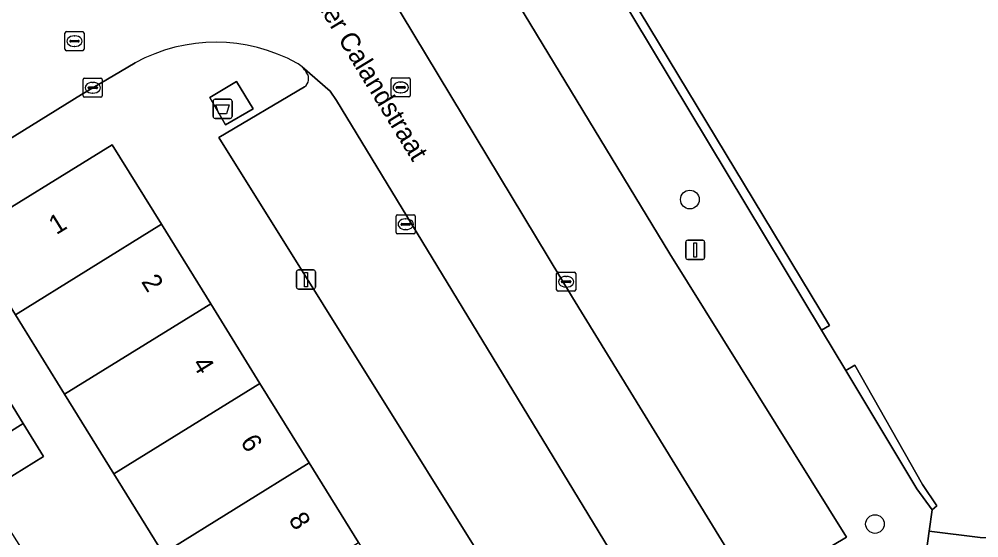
# Model space of a CAD drawing. Extents: x 159888 to 160761, y 384031 to 384750.
# Drawn here: x 160186.6 to 160236.9, y 384587.7 to 384614.8 of the extents above; entities that cross this region are included whole.
import ezdxf

# ---------------------------------------------------------------- set-up
doc = ezdxf.new("R2010")
doc.units = 0
for name, color, linetype in [('IMGEO_Afval_apart_plaats', 7, 'Continuous'), ('IMGEO_Boom', 7, 'Continuous'), ('IMGEO_Erf', 7, 'Continuous'), ('IMGEO_Groenvoorziening', 7, 'Continuous'), ('IMGEO_Haag', 7, 'Continuous'), ('IMGEO_Kolk', 7, 'Continuous'), ('IMGEO_Lichtmast', 7, 'Continuous'), ('IMGEO_Openbare_ruimte_label', 7, 'Continuous'), ('IMGEO_Pand', 7, 'Continuous'), ('IMGEO_Pand_nummerreeks', 7, 'Continuous'), ('IMGEO_Parkeervlak_open', 7, 'Continuous'), ('IMGEO_Rijbaan_lokaal_open', 7, 'Continuous'), ('IMGEO_Rioolput', 7, 'Continuous'), ('IMGEO_Voetpad_gesloten', 7, 'Continuous'), ('IMGEO_Voetpad_open', 7, 'Continuous')]:
    doc.layers.add(name, color=color, linetype=linetype)

msp = doc.modelspace()

# ---------------------------------------------------------------- linework, layer by layer
at = {"layer": 'IMGEO_Afval_apart_plaats'}
for p, q in [((160196.791, 384609.736), (160196.791, 384610.536)), ((160196.791, 384610.536), (160196.791, 384609.736)), ((160196.891, 384610.636), (160197.681, 384610.636)), ((160197.681, 384610.636), (160196.891, 384610.636)), ((160197.781, 384610.536), (160197.781, 384609.736)), ((160197.781, 384609.736), (160197.781, 384610.536)), ((160197.681, 384609.636), (160196.891, 384609.636)), ((160196.891, 384609.636), (160197.681, 384609.636))]:
    msp.add_line(p, q, dxfattribs=at)
msp.add_lwpolyline([(160196.934, 384610.35), (160197.638, 384610.35), (160197.489, 384609.88), (160197.083, 384609.88), (160196.934, 384610.35)], dxfattribs=at)
for centre, start, end in [((160196.891, 384610.536), 90, 180), ((160196.891, 384610.536), 90, 180), ((160197.681, 384610.536), 0, 90), ((160197.681, 384610.536), 360, 90), ((160196.891, 384609.736), 180, 270), ((160196.891, 384609.736), 180, 270), ((160197.681, 384609.736), 270, 0), ((160197.681, 384609.736), 270, 0)]:
    msp.add_arc(centre, 0.1, start, end, dxfattribs=at)
at = {"layer": 'IMGEO_Boom'}
for centre in [(160221.762, 384605.387), (160231.458, 384588.391)]:
    msp.add_circle(centre, 0.489, dxfattribs=at)
at = {"layer": 'IMGEO_Erf'}
for points in [[(160201.898, 384574.344), (160199.321, 384578.512), (160196.745, 384582.681), (160194.168, 384586.85), (160191.591, 384591.019), (160189.015, 384595.187), (160186.438, 384599.356), (160183.852, 384603.54), (160178.522, 384600.227), (160179.656, 384598.411), (160182.706, 384593.538), (160184.899, 384589.992), (160187.856, 384585.356), (160190.049, 384581.81), (160192.976, 384577.075), (160195.169, 384573.529), (160198.086, 384568.923), (160200.279, 384565.377), (160201.907, 384562.777), (160207.047, 384566.013), (160204.475, 384570.175)], [(160185.358, 384590.358), (160184.289, 384592.064), (160183.219, 384593.769), (160185.792, 384595.375), (160186.841, 384593.664), (160187.905, 384591.929)]]:
    msp.add_lwpolyline(points, close=True, dxfattribs=at)
at = {"layer": 'IMGEO_Groenvoorziening'}
for points in [[(160218.776, 384614.948), (160210.908, 384628.024), (160210.792, 384628.216), (160206.794, 384625.758), (160206.864, 384625.652), (160206.737, 384625.574), (160220.716, 384602.543), (160229.96, 384587.709), (160228.418, 384586.778), (160234.015, 384585.993), (160234.299, 384588.023), (160234.454, 384589.132), (160233.647, 384590.235), (160229.923, 384596.423), (160228.651, 384598.538)], [(160219.163, 384615.2), (160211.36, 384628.301), (160210.908, 384628.024), (160218.776, 384614.948), (160228.651, 384598.538), (160229.077, 384598.792)], [(160229.923, 384596.423), (160233.647, 384590.235), (160234.454, 384589.132), (160234.703, 384589.34), (160233.94, 384590.454), (160230.405, 384596.709)]]:
    msp.add_lwpolyline(points, close=True, dxfattribs=at)
msp.add_lwpolyline([(160219.163, 384615.2), (160229.077, 384598.792), (160228.651, 384598.538), (160229.923, 384596.423), (160230.405, 384596.709), (160233.94, 384590.454), (160234.703, 384589.34), (160234.454, 384589.132), (160234.299, 384588.023), (160236.959, 384587.68), (160239.685, 384587.676), (160242.412, 384588.024), (160245.072, 384588.72), (160247.599, 384589.743), (160249.938, 384591.056), (160250.216, 384591.237)], dxfattribs=at)
at = {"layer": 'IMGEO_Haag'}
for points in [[(160210.908, 384628.024), (160218.776, 384614.948), (160228.651, 384598.538), (160229.077, 384598.792), (160219.163, 384615.2), (160211.36, 384628.301)], [(160234.454, 384589.132), (160234.703, 384589.34), (160233.94, 384590.454), (160230.405, 384596.709), (160229.923, 384596.423), (160233.647, 384590.235)]]:
    msp.add_lwpolyline(points, close=True, dxfattribs=at)
at = {"layer": 'IMGEO_Kolk'}
for p, q in [((160189.987, 384610.816), (160189.987, 384611.668)), ((160190.062, 384611.742), (160190.914, 384611.742)), ((160190.475, 384611.522), (160190.5, 384611.522)), ((160190.988, 384611.668), (160190.988, 384610.816)), ((160190.246, 384611.236), (160190.246, 384611.248)), ((160190.684, 384611.199), (160190.286, 384611.199)), ((160190.289, 384611.285), (160190.687, 384611.285)), ((160190.73, 384611.248), (160190.73, 384611.236)), ((160190.914, 384610.742), (160190.062, 384610.742)), ((160190.498, 384610.962), (160190.473, 384610.962)), ((160206.378, 384603.664), (160206.378, 384604.516)), ((160206.453, 384604.59), (160207.305, 384604.59)), ((160207.379, 384604.516), (160207.379, 384603.664)), ((160206.637, 384604.084), (160206.637, 384604.096)), ((160207.075, 384604.047), (160206.677, 384604.047)), ((160206.68, 384604.133), (160207.078, 384604.133)), ((160206.866, 384604.37), (160206.891, 384604.37)), ((160207.121, 384604.096), (160207.121, 384604.084)), ((160207.305, 384603.59), (160206.453, 384603.59)), ((160206.889, 384603.81), (160206.864, 384603.81)), ((160214.781, 384600.656), (160214.781, 384601.508)), ((160214.856, 384601.582), (160215.708, 384601.582)), ((160215.782, 384601.508), (160215.782, 384600.656)), ((160215.04, 384601.076), (160215.04, 384601.088)), ((160215.478, 384601.039), (160215.08, 384601.039)), ((160215.083, 384601.125), (160215.481, 384601.125)), ((160215.269, 384601.362), (160215.294, 384601.362)), ((160215.524, 384601.088), (160215.524, 384601.076)), ((160215.708, 384600.582), (160214.856, 384600.582)), ((160215.292, 384600.802), (160215.267, 384600.802))]:
    msp.add_line(p, q, dxfattribs=at)
for points in [[(160189.987, 384610.816), (160189.987, 384611.668)], [(160190.062, 384611.742), (160190.914, 384611.742)], [(160190.988, 384611.668), (160190.988, 384610.816)], [(160190.914, 384610.742), (160190.062, 384610.742)], [(160206.378, 384603.664), (160206.378, 384604.516)], [(160206.453, 384604.59), (160207.305, 384604.59)], [(160207.379, 384604.516), (160207.379, 384603.664)], [(160207.305, 384603.59), (160206.453, 384603.59)], [(160214.781, 384600.656), (160214.781, 384601.508)], [(160214.856, 384601.582), (160215.708, 384601.582)], [(160215.782, 384601.508), (160215.782, 384600.656)], [(160215.708, 384600.582), (160214.856, 384600.582)]]:
    msp.add_lwpolyline(points, dxfattribs=at)
for centre, radius, start, end in [((160190.064, 384611.666), 0.0765, 91.552, 178.448), ((160190.064, 384611.666), 0.0765, 91.552, 178.448), ((160190.912, 384611.666), 0.0765, 1.552, 88.448), ((160190.912, 384611.666), 0.0765, 1.552, 88.448), ((160190.286, 384611.245), 0.0403, 85.8775, 175.7526), ((160190.283, 384611.235), 0.0366, 178.938, 274.7102), ((160190.687, 384611.242), 0.043, 264.8664, 352.4533), ((160190.691, 384611.247), 0.0386, 1.7309, 96.639), ((160190.064, 384610.818), 0.0765, 181.552, 268.448), ((160190.064, 384610.818), 0.0765, 181.552, 268.448), ((160190.912, 384610.818), 0.0765, 271.552, 358.448), ((160190.912, 384610.818), 0.0765, 271.552, 358.448), ((160206.455, 384604.514), 0.0765, 91.552, 178.448), ((160206.455, 384604.514), 0.0765, 91.552, 178.448), ((160207.303, 384604.514), 0.0765, 1.552, 88.448), ((160207.303, 384604.514), 0.0765, 1.552, 88.448), ((160206.677, 384604.093), 0.0403, 85.8775, 175.7526), ((160206.674, 384604.083), 0.0366, 178.938, 274.7102), ((160207.078, 384604.09), 0.043, 264.8664, 352.4533), ((160207.082, 384604.095), 0.0386, 1.7309, 96.639), ((160206.455, 384603.666), 0.0765, 181.552, 268.448), ((160206.455, 384603.666), 0.0765, 181.552, 268.448), ((160207.303, 384603.666), 0.0765, 271.552, 358.448), ((160207.303, 384603.666), 0.0765, 271.552, 358.448), ((160214.858, 384601.506), 0.0765, 91.552, 178.448), ((160214.858, 384601.506), 0.0765, 91.552, 178.448), ((160215.706, 384601.506), 0.0765, 1.552, 88.448), ((160215.706, 384601.506), 0.0765, 1.552, 88.448), ((160215.08, 384601.085), 0.0403, 85.8775, 175.7526), ((160215.077, 384601.075), 0.0366, 178.938, 274.7102), ((160215.481, 384601.082), 0.043, 264.8664, 352.4533), ((160215.485, 384601.087), 0.0386, 1.7309, 96.639), ((160214.858, 384600.658), 0.0765, 181.552, 268.448), ((160214.858, 384600.658), 0.0765, 181.552, 268.448), ((160215.706, 384600.658), 0.0765, 271.552, 358.448), ((160215.706, 384600.658), 0.0765, 271.552, 358.448)]:
    msp.add_arc(centre, radius, start, end, dxfattribs=at)
for centre, major_axis, ratio, start_param, end_param in [((160190.474, 384611.242), (-0.387, 0.002), 0.722429, 4.712389, 7.853982), ((160190.499, 384611.242), (-0.39, 0.002), 0.717154, 1.570796, 4.712389), ((160206.865, 384604.09), (-0.387, 0.002), 0.722429, 4.712389, 7.853982), ((160206.89, 384604.09), (-0.39, 0.002), 0.717154, 1.570796, 4.712389), ((160215.268, 384601.082), (-0.387, 0.002), 0.722429, 4.712389, 7.853982), ((160215.293, 384601.082), (-0.39, 0.002), 0.717154, 1.570796, 4.712389)]:
    msp.add_ellipse(centre, major_axis=major_axis, ratio=ratio, start_param=start_param, end_param=end_param, dxfattribs=at)
at = {"layer": 'IMGEO_Lichtmast'}
for p, q in [((160221.547, 384602.351), (160221.547, 384603.151)), ((160221.547, 384603.151), (160221.547, 384602.351)), ((160221.647, 384603.251), (160222.437, 384603.251)), ((160222.437, 384603.251), (160221.647, 384603.251)), ((160222.537, 384603.151), (160222.537, 384602.351)), ((160222.537, 384602.351), (160222.537, 384603.151)), ((160222.437, 384602.251), (160221.647, 384602.251)), ((160221.647, 384602.251), (160222.437, 384602.251)), ((160201.159, 384600.796), (160201.159, 384601.596)), ((160201.159, 384601.596), (160201.159, 384600.796)), ((160201.259, 384601.696), (160202.049, 384601.696)), ((160202.049, 384601.696), (160201.259, 384601.696)), ((160202.149, 384601.596), (160202.149, 384600.796)), ((160202.149, 384600.796), (160202.149, 384601.596)), ((160202.049, 384600.696), (160201.259, 384600.696)), ((160201.259, 384600.696), (160202.049, 384600.696))]:
    msp.add_line(p, q, dxfattribs=at)
for points in [[(160221.967, 384603.126), (160222.117, 384603.126), (160222.117, 384602.376), (160221.967, 384602.376), (160221.967, 384603.126)], [(160201.579, 384601.571), (160201.729, 384601.571), (160201.729, 384600.821), (160201.579, 384600.821), (160201.579, 384601.571)]]:
    msp.add_lwpolyline(points, dxfattribs=at)
for centre, start, end in [((160221.647, 384603.151), 90, 180), ((160221.647, 384603.151), 90, 180), ((160222.437, 384603.151), 0, 90), ((160222.437, 384603.151), 360, 90), ((160221.647, 384602.351), 180, 270), ((160221.647, 384602.351), 180, 270), ((160222.437, 384602.351), 270, 0), ((160222.437, 384602.351), 270, 0), ((160201.259, 384601.596), 90, 180), ((160201.259, 384601.596), 90, 180), ((160202.049, 384601.596), 0, 90), ((160202.049, 384601.596), 360, 90), ((160201.259, 384600.796), 180, 270), ((160201.259, 384600.796), 180, 270), ((160202.049, 384600.796), 270, 0), ((160202.049, 384600.796), 270, 0)]:
    msp.add_arc(centre, 0.1, start, end, dxfattribs=at)
at = {"layer": 'IMGEO_Pand'}
for points in [[(160191.506, 384608.256), (160183.852, 384603.54), (160186.438, 384599.356), (160194.085, 384604.089)], [(160194.085, 384604.089), (160186.438, 384599.356), (160189.015, 384595.187), (160196.664, 384599.921)], [(160196.664, 384599.921), (160189.015, 384595.187), (160191.591, 384591.019), (160199.243, 384595.754)], [(160199.243, 384595.754), (160191.591, 384591.019), (160194.168, 384586.85), (160201.822, 384591.587)], [(160183.219, 384593.769), (160184.289, 384592.064), (160186.841, 384593.664), (160185.792, 384595.375)], [(160186.841, 384593.664), (160184.289, 384592.064), (160185.358, 384590.358), (160187.905, 384591.929)], [(160201.822, 384591.587), (160194.168, 384586.85), (160196.745, 384582.681), (160204.401, 384587.419)]]:
    msp.add_lwpolyline(points, close=True, dxfattribs=at)
at = {"layer": 'IMGEO_Parkeervlak_open'}
for points in [[(160202.113, 384623.206), (160202.209, 384622.498), (160215.618, 384600.252), (160225.255, 384584.552), (160225.467, 384584.995), (160228.418, 384586.778), (160229.96, 384587.709), (160220.716, 384602.543), (160206.737, 384625.574)], [(160203.247, 384610.565), (160202.928, 384611.063), (160201.451, 384612.336)], [(160201.584, 384611.287), (160197.09, 384608.642), (160218.869, 384573.782), (160219.37, 384572.961), (160221.001, 384574.011), (160220.988, 384574.411), (160220.948, 384581.486), (160203.247, 384610.565)]]:
    msp.add_lwpolyline(points, dxfattribs=at)
for centre, radius, start, end in [((160200.599, 384611.441), 1.236, 27.8699, 46.3887), ((160201.273, 384611.706), 0.522, 306.5898, 36.7776)]:
    msp.add_arc(centre, radius, start, end, dxfattribs=at)
at = {"layer": 'IMGEO_Rijbaan_lokaal_open'}
for points in [[(160215.618, 384600.252), (160202.209, 384622.498), (160202.113, 384623.206), (160201.216, 384636.02), (160201.001, 384636.798), (160197.731, 384642.208), (160195.552, 384645.812), (160195.158, 384646.538), (160190.512, 384643.774), (160193.151, 384639.416), (160194.041, 384637.946), (160194.16, 384637.731)], [(160119.095, 384567.099), (160125.73, 384571.163), (160142.314, 384581.429), (160157.202, 384590.641), (160174.681, 384601.465), (160189.904, 384610.881), (160190.488, 384611.242), (160192.716, 384612.554)], [(160201.451, 384612.336), (160202.928, 384611.063), (160203.247, 384610.565), (160220.948, 384581.486), (160220.988, 384574.411), (160221.001, 384574.011), (160221.078, 384571.651), (160221.112, 384568.927), (160221.112, 384568.917), (160221.089, 384568.614), (160221.039, 384568.315), (160220.962, 384568.021), (160220.86, 384567.735), (160220.732, 384567.46), (160220.581, 384567.197), (160220.406, 384566.949), (160220.21, 384566.717), (160219.994, 384566.504), (160219.76, 384566.31), (160219.51, 384566.139), (160219.05, 384565.853), (160221.156, 384561.881)], [(160226.597, 384560.559), (160228.355, 384557.693), (160228.628, 384557.866), (160230.699, 384554.539), (160230.402, 384554.356), (160230.895, 384553.553), (160235.794, 384556.375), (160235.34, 384557.118), (160226.112, 384572.216), (160226.028, 384572.539), (160225.081, 384584.189), (160225.255, 384584.552), (160215.618, 384600.252)]]:
    msp.add_lwpolyline(points, dxfattribs=at)
for centre, radius, start, end in [((160196.926, 384604.823), 8.803, 61.1062, 118.5688), ((160200.607, 384611.441), 1.23, 46.6996, 62.3048)]:
    msp.add_arc(centre, radius, start, end, dxfattribs=at)
at = {"layer": 'IMGEO_Rioolput'}
for p, q in [((160189.032, 384613.255), (160189.032, 384614.107)), ((160189.107, 384614.181), (160189.959, 384614.181)), ((160190.033, 384614.107), (160190.033, 384613.255)), ((160189.291, 384613.675), (160189.291, 384613.687)), ((160189.729, 384613.638), (160189.331, 384613.638)), ((160189.334, 384613.724), (160189.732, 384613.724)), ((160189.52, 384613.961), (160189.545, 384613.961)), ((160189.775, 384613.687), (160189.775, 384613.675)), ((160189.959, 384613.181), (160189.107, 384613.181)), ((160189.543, 384613.401), (160189.518, 384613.401)), ((160206.116, 384610.832), (160206.116, 384611.684)), ((160206.191, 384611.758), (160207.043, 384611.758)), ((160206.604, 384611.538), (160206.629, 384611.538)), ((160207.117, 384611.684), (160207.117, 384610.832)), ((160206.375, 384611.252), (160206.375, 384611.264)), ((160206.813, 384611.215), (160206.415, 384611.215)), ((160206.418, 384611.301), (160206.816, 384611.301)), ((160206.859, 384611.264), (160206.859, 384611.252)), ((160207.043, 384610.758), (160206.191, 384610.758)), ((160206.627, 384610.978), (160206.602, 384610.978))]:
    msp.add_line(p, q, dxfattribs=at)
for points in [[(160189.032, 384613.255), (160189.032, 384614.107)], [(160189.107, 384614.181), (160189.959, 384614.181)], [(160190.033, 384614.107), (160190.033, 384613.255)], [(160189.959, 384613.181), (160189.107, 384613.181)], [(160206.116, 384610.832), (160206.116, 384611.684)], [(160206.191, 384611.758), (160207.043, 384611.758)], [(160207.117, 384611.684), (160207.117, 384610.832)], [(160207.043, 384610.758), (160206.191, 384610.758)]]:
    msp.add_lwpolyline(points, dxfattribs=at)
for centre, radius, start, end in [((160189.109, 384614.105), 0.0765, 91.552, 178.448), ((160189.109, 384614.105), 0.0765, 91.552, 178.448), ((160189.957, 384614.105), 0.0765, 1.552, 88.448), ((160189.957, 384614.105), 0.0765, 1.552, 88.448), ((160189.331, 384613.684), 0.0403, 85.8775, 175.7526), ((160189.328, 384613.674), 0.0366, 178.938, 274.7102), ((160189.732, 384613.681), 0.043, 264.8664, 352.4533), ((160189.736, 384613.686), 0.0386, 1.7309, 96.639), ((160189.109, 384613.257), 0.0765, 181.552, 268.448), ((160189.109, 384613.257), 0.0765, 181.552, 268.448), ((160189.957, 384613.257), 0.0765, 271.552, 358.448), ((160189.957, 384613.257), 0.0765, 271.552, 358.448), ((160206.193, 384611.682), 0.0765, 91.552, 178.448), ((160206.193, 384611.682), 0.0765, 91.552, 178.448), ((160207.041, 384611.682), 0.0765, 1.552, 88.448), ((160207.041, 384611.682), 0.0765, 1.552, 88.448), ((160206.415, 384611.261), 0.0403, 85.8775, 175.7526), ((160206.412, 384611.251), 0.0366, 178.938, 274.7102), ((160206.816, 384611.258), 0.043, 264.8664, 352.4533), ((160206.82, 384611.263), 0.0386, 1.7309, 96.639), ((160206.193, 384610.834), 0.0765, 181.552, 268.448), ((160206.193, 384610.834), 0.0765, 181.552, 268.448), ((160207.041, 384610.834), 0.0765, 271.552, 358.448), ((160207.041, 384610.834), 0.0765, 271.552, 358.448)]:
    msp.add_arc(centre, radius, start, end, dxfattribs=at)
for centre, major_axis, ratio, start_param, end_param in [((160189.519, 384613.681), (-0.387, 0.002), 0.722429, 4.712389, 7.853982), ((160189.544, 384613.681), (-0.39, 0.002), 0.717154, 1.570796, 4.712389), ((160206.603, 384611.258), (-0.387, 0.002), 0.722429, 4.712389, 7.853982), ((160206.628, 384611.258), (-0.39, 0.002), 0.717154, 1.570796, 4.712389)]:
    msp.add_ellipse(centre, major_axis=major_axis, ratio=ratio, start_param=start_param, end_param=end_param, dxfattribs=at)
at = {"layer": 'IMGEO_Voetpad_gesloten'}
msp.add_lwpolyline([(160198.886, 384610.141), (160198.023, 384611.575), (160196.622, 384610.737), (160197.44, 384609.295)], close=True, dxfattribs=at)
msp.add_lwpolyline([(160250.216, 384591.237), (160249.938, 384591.056), (160247.599, 384589.743), (160245.072, 384588.72), (160242.412, 384588.024), (160239.685, 384587.676), (160236.959, 384587.68), (160234.299, 384588.023), (160234.015, 384585.993), (160233.849, 384584.805), (160237.001, 384584.919), (160240.157, 384585.341), (160243.272, 384586.07), (160246.301, 384587.099), (160249.202, 384588.411), (160251.938, 384589.981)], dxfattribs=at)
at = {"layer": 'IMGEO_Voetpad_open'}
for points in [[(160192.716, 384612.554), (160190.488, 384611.242), (160189.904, 384610.881), (160174.681, 384601.465), (160157.202, 384590.641), (160142.314, 384581.429), (160125.73, 384571.163), (160119.095, 384567.099)], [(160219.05, 384565.853), (160219.51, 384566.139), (160219.76, 384566.31), (160219.994, 384566.504), (160220.21, 384566.717), (160220.406, 384566.949), (160220.581, 384567.197), (160220.732, 384567.46), (160220.86, 384567.735), (160220.962, 384568.021), (160221.039, 384568.315), (160221.089, 384568.614), (160221.112, 384568.917), (160221.112, 384568.927), (160221.078, 384571.651), (160221.001, 384574.011), (160219.37, 384572.961), (160218.869, 384573.782), (160197.09, 384608.642), (160201.584, 384611.287)], [(160183.852, 384603.54), (160191.506, 384608.256), (160194.085, 384604.089), (160196.664, 384599.921), (160199.243, 384595.754), (160201.822, 384591.587), (160204.401, 384587.419), (160206.98, 384583.252), (160209.559, 384579.085), (160212.138, 384574.917), (160214.717, 384570.75), (160215.907, 384568.818), (160216.709, 384567.521), (160217.169, 384566.771), (160217.276, 384566.598), (160220.459, 384561.433), (160225.193, 384553.771), (160226.109, 384551.8)]]:
    msp.add_lwpolyline(points, dxfattribs=at)
msp.add_lwpolyline([(160197.44, 384609.295), (160196.622, 384610.737), (160198.023, 384611.575), (160198.886, 384610.141)], close=True, dxfattribs=at)
for centre, radius, start, end in [((160196.926, 384604.823), 8.803, 61.1062, 118.5688), ((160200.607, 384611.441), 1.23, 46.6996, 62.3048), ((160200.599, 384611.441), 1.236, 27.8699, 46.3887), ((160201.273, 384611.706), 0.522, 306.5898, 36.7776)]:
    msp.add_arc(centre, radius, start, end, dxfattribs=at)

# ---------------------------------------------------------------- texts
at = {"layer": 'IMGEO_Openbare_ruimte_label'}
msp.add_text('Pieter Calandstraat', height=1, rotation=301.3372, dxfattribs=at).set_placement((160201.298, 384617.099))
at = {"layer": 'IMGEO_Pand_nummerreeks'}
for s, rotation, p in [('1', 31.6387, (160188.579, 384603.516)), ('2', 301.7531, (160193.002, 384601.087)), ('4', 301.7531, (160195.668, 384596.78)), ('6', 301.7531, (160198.193, 384592.7)), ('8', 301.7531, (160200.716, 384588.623))]:
    msp.add_text(s, height=1, rotation=rotation, dxfattribs=at).set_placement(p)

doc.saveas('drawing.dxf')
